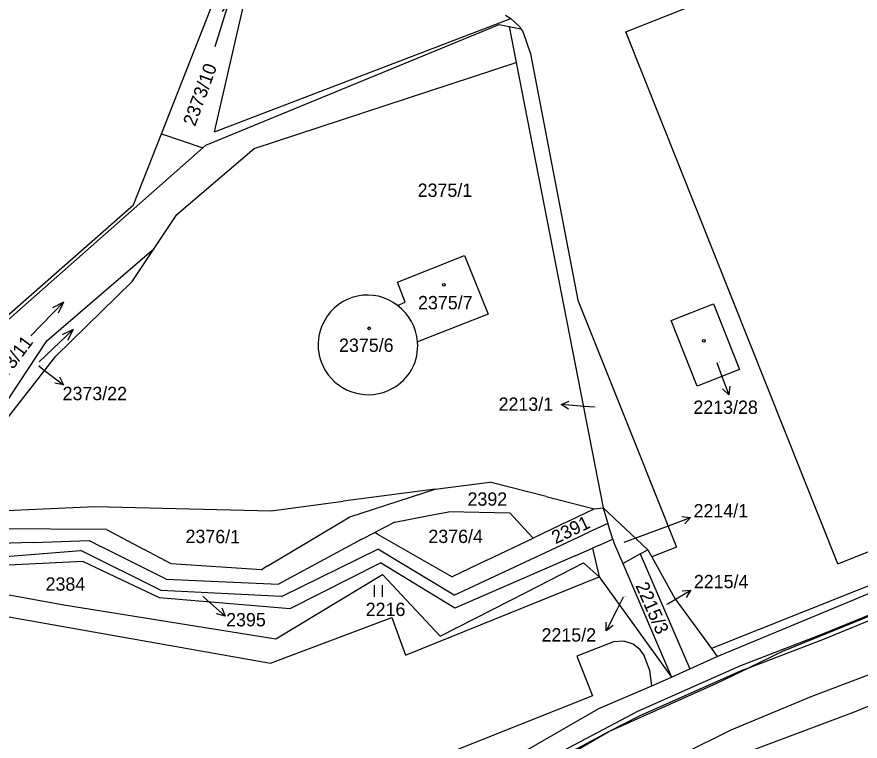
# Model space of a CAD drawing. Extents: x -785744 to -782822, y -1067550 to -1063910.
# Drawn here: x -785532.1 to -785424.6, y -1065991.3 to -1065899 of the extents above; entities that cross this region are included whole.
import ezdxf

# ---------------------------------------------------------------- set-up
doc = ezdxf.new("R2010")
doc.units = 0
for name, color, linetype in [('Hranice parcel', 7, 'Continuous'), ('Parcelní čísla', 7, 'Continuous'), ('Pop_ČP_popisy', 7, 'Continuous'), ('Vnitřní kresba', 7, 'Continuous'), ('Věcná břemena k části', 7, 'Continuous'), ('Značky budov', 7, 'Continuous'), ('Značky kultur', 7, 'Continuous')]:
    doc.layers.add(name, color=color, linetype=linetype)

msp = doc.modelspace()

# ---------------------------------------------------------------- linework, layer by layer
at = {"layer": 'Hranice parcel'}
for p, q in [((-785454.47, -1065900.85), (-785370.57, -1065867.37)), ((-785513.66, -1065913.87), (-785501.1, -1065882)), ((-785469.34, -1065900.18), (-785467.84, -1065900.47)), ((-785469.1, -1065899.19), (-785468.03, -1065900.19)), ((-785468.03, -1065900.19), (-785467.84, -1065900.47)), ((-785467.84, -1065900.47), (-785467.59, -1065900.84)), ((-785467.59, -1065900.84), (-785466.62, -1065903.69)), ((-785427.41, -1065968.73), (-785454.47, -1065900.85)), ((-785466.62, -1065903.69), (-785460.57, -1065935.11)), ((-785517.23, -1065922.94), (-785513.66, -1065913.87)), ((-785513.66, -1065913.87), (-785508.38, -1065915.67)), ((-785533.22, -1065937.59), (-785508.38, -1065915.67)), ((-785508.38, -1065915.67), (-785508, -1065915.34)), ((-785483.56, -1065932.79), (-785475.03, -1065929.4)), ((-785475.03, -1065929.4), (-785472.02, -1065936.88)), ((-785482.57, -1065935.36), (-785483.56, -1065932.79)), ((-785427.41, -1065968.73), (-785337.54, -1065932.93)), ((-785483.57, -1065935.77), (-785482.57, -1065935.36)), ((-785460.57, -1065935.11), (-785453.35, -1065953.17)), ((-785448.67, -1065937.67), (-785443.26, -1065935.57)), ((-785443.26, -1065935.57), (-785439.95, -1065943.92)), ((-785472.02, -1065936.88), (-785481.01, -1065940.4)), ((-785445.36, -1065946.08), (-785448.67, -1065937.67)), ((-785439.95, -1065943.92), (-785445.36, -1065946.08)), ((-785453.35, -1065953.17), (-785448.01, -1065966.6)), ((-785448.01, -1065966.6), (-785451.15, -1065967.84)), ((-785451.66, -1065966.92), (-785451.15, -1065967.84)), ((-785451.15, -1065967.84), (-785448.19, -1065973.15)), ((-785482.56, -1065980.37), (-785457.86, -1065970.38)), ((-785537.19, -1065974.79), (-785499.74, -1065981.41)), ((-785499.74, -1065981.41), (-785484.27, -1065975.58)), ((-785484.27, -1065975.58), (-785482.56, -1065980.37)), ((-785456.02, -1065978.66), (-785460.71, -1065980.51)), ((-785454.7, -1065978.57), (-785456.02, -1065978.66)), ((-785453.54, -1065978.95), (-785454.7, -1065978.57)), ((-785452.61, -1065979.69), (-785453.54, -1065978.95)), ((-785452.17, -1065980.32), (-785452.61, -1065979.69)), ((-785460.71, -1065980.51), (-785458.69, -1065985.57)), ((-785451.38, -1065982.33), (-785452.17, -1065980.32)), ((-785451.13, -1065984.27), (-785451.38, -1065982.33)), ((-785451.13, -1065984.27), (-785448.65, -1065983.2)), ((-785457.89, -1065987.19), (-785451.13, -1065984.27)), ((-785458.69, -1065985.57), (-785477.49, -1065993.04))]:
    msp.add_line(p, q, dxfattribs=at)
for points in [[(-785506.88, -1065913.64), (-785499.55, -1065881.62)], [(-785508, -1065915.34), (-785470.62, -1065899.93)], [(-785506.88, -1065913.64), (-785469.1, -1065899.19)], [(-785470.62, -1065899.93), (-785469.34, -1065900.18)], [(-785469.34, -1065900.18), (-785468.44, -1065904.77)], [(-785501.86, -1065915.73), (-785468.44, -1065904.77)], [(-785468.44, -1065904.77), (-785457.35, -1065961.6)], [(-785511.69, -1065924.15), (-785501.86, -1065915.73)], [(-785535.55, -1065938.99), (-785517.23, -1065922.94)], [(-785514.58, -1065928.49), (-785511.69, -1065924.15)], [(-785528.26, -1065940.28), (-785514.58, -1065928.49)], [(-785517.4, -1065932.73), (-785514.58, -1065928.49)], [(-785527.12, -1065942.22), (-785517.4, -1065932.73)], [(-785542.87, -1065962.35), (-785528.26, -1065940.28)], [(-785542.87, -1065962.35), (-785527.12, -1065942.22)], [(-785352.57, -1065943.24), (-785443.52, -1065979.53)], [(-785478.76, -1065959.21), (-785490.5, -1065960.75)], [(-785489.66, -1065962.72), (-785478.76, -1065959.21)], [(-785478.76, -1065959.21), (-785471.81, -1065958.3)], [(-785464.6, -1065960.15), (-785471.81, -1065958.3)], [(-785464.6, -1065960.15), (-785458.5, -1065961.72)], [(-785542.87, -1065962.35), (-785522.16, -1065961.4)], [(-785522.16, -1065961.4), (-785499.69, -1065961.95)], [(-785499.69, -1065961.95), (-785490.5, -1065960.75)], [(-785479.79, -1065962.62), (-785477.07, -1065962.1)], [(-785469.22, -1065962.28), (-785477.07, -1065962.1)], [(-785469.22, -1065962.28), (-785466.92, -1065964.75)], [(-785461.7, -1065963.25), (-785458.5, -1065961.72)], [(-785458.5, -1065961.72), (-785457.35, -1065961.6)], [(-785457.35, -1065961.6), (-785456.74, -1065963.57)], [(-785457.35, -1065961.6), (-785451.66, -1065966.92)], [(-785494.63, -1065965.71), (-785489.66, -1065962.72)], [(-785483.92, -1065963.41), (-785486.47, -1065964.72)], [(-785483.92, -1065963.41), (-785479.79, -1065962.62)], [(-785461.7, -1065963.25), (-785466.27, -1065965.44)], [(-785456.74, -1065963.57), (-785459.16, -1065964.69)], [(-785456.1, -1065965.6), (-785456.74, -1065963.57)], [(-785520.68, -1065964.34), (-785541.98, -1065964.23)], [(-785520.68, -1065964.34), (-785515.88, -1065966.91)], [(-785464.7, -1065967.28), (-785459.16, -1065964.69)], [(-785530.04, -1065966), (-785522.88, -1065965.76)], [(-785522.88, -1065965.76), (-785521.29, -1065966.56)], [(-785500.19, -1065969.04), (-785494.63, -1065965.71)], [(-785488.1, -1065965.6), (-785498.75, -1065971.33)], [(-785488.1, -1065965.6), (-785486.47, -1065964.72)], [(-785486.13, -1065964.92), (-785486.47, -1065964.72)], [(-785486.13, -1065964.92), (-785476.6, -1065970.38)], [(-785472.16, -1065968.26), (-785466.27, -1065965.44)], [(-785466.27, -1065965.44), (-785466.92, -1065964.75)], [(-785457.92, -1065966.39), (-785456.1, -1065965.6)], [(-785456.1, -1065965.6), (-785455.94, -1065966.13)], [(-785530.04, -1065966), (-785538.77, -1065966.28)], [(-785513.06, -1065970.66), (-785521.29, -1065966.56)], [(-785498.35, -1065972.89), (-785486.09, -1065966.85)], [(-785476.36, -1065972.71), (-785486.09, -1065966.85)], [(-785460.93, -1065967.7), (-785458.69, -1065966.73)], [(-785457.92, -1065966.39), (-785458.69, -1065966.73)], [(-785458.69, -1065966.73), (-785457.86, -1065970.38)], [(-785455.94, -1065966.13), (-785454.85, -1065968.7)], [(-785543.15, -1065968.57), (-785523.95, -1065967.04)], [(-785513.71, -1065972.13), (-785523.95, -1065967.04)], [(-785512.44, -1065968.74), (-785515.88, -1065966.91)], [(-785476.36, -1065972.71), (-785464.7, -1065967.28)], [(-785460.93, -1065967.7), (-785476.26, -1065974.37)], [(-785454.85, -1065968.7), (-785452.64, -1065967.47)], [(-785452.64, -1065967.47), (-785451.66, -1065966.92)], [(-785452.64, -1065967.47), (-785446.3, -1065982.13)], [(-785523.64, -1065968.44), (-785538.43, -1065969.17)], [(-785523.64, -1065968.44), (-785513.96, -1065973.02)], [(-785500.91, -1065969.47), (-785512.44, -1065968.74)], [(-785497.26, -1065974.42), (-785485.75, -1065968.59)], [(-785476.26, -1065974.37), (-785485.75, -1065968.59)], [(-785472.16, -1065968.26), (-785476.6, -1065970.38)], [(-785467.05, -1065972.29), (-785459.84, -1065968.6)], [(-785459.84, -1065968.6), (-785457.86, -1065970.38)], [(-785454.85, -1065968.7), (-785448.65, -1065983.2)], [(-785442.79, -1065980.53), (-785414.88, -1065968.95)], [(-785500.19, -1065969.04), (-785500.91, -1065969.47)], [(-785541.79, -1065971.1), (-785526.09, -1065973.96)], [(-785513.06, -1065970.66), (-785498.75, -1065971.33)], [(-785499.07, -1065978.3), (-785485.5, -1065970.1)], [(-785485.5, -1065970.1), (-785478.14, -1065977.96)], [(-785457.86, -1065970.38), (-785448.65, -1065983.2)], [(-785498.35, -1065972.89), (-785513.71, -1065972.13)], [(-785513.96, -1065973.02), (-785497.26, -1065974.42)], [(-785478.14, -1065977.96), (-785467.05, -1065972.29)], [(-785448.19, -1065973.15), (-785443.52, -1065979.53)], [(-785526.09, -1065973.96), (-785499.07, -1065978.3)], [(-785443.52, -1065979.53), (-785442.79, -1065980.53)], [(-785446.3, -1065982.13), (-785442.79, -1065980.53)], [(-785425.3, -1065987.61), (-785410.22, -1065981.43)], [(-785448.65, -1065983.2), (-785446.3, -1065982.13)], [(-785470.37, -1065994.38), (-785457.89, -1065987.19)], [(-785441.63, -1065993.71), (-785425.3, -1065987.61)]]:
    msp.add_lwpolyline(points, dxfattribs=at)
for centre, radius, start, end in [((-785487.41, -1065940.64), 6.2, 51.7698, 151.8897), ((-785487.48, -1065940.96), 6.5, 4.9147, 52.9631), ((-785487.43, -1065940.81), 6.26, 150.4795, 211.8514), ((-785487.13, -1065940.94), 6.14, 297.8369, 5.0364), ((-785487.32, -1065940.78), 6.37, 211.5152, 298.6724)]:
    msp.add_arc(centre, radius, start, end, dxfattribs=at)
at = {"layer": 'Pop_ČP_popisy'}
for p, q in [((-785528.56, -1065944.06), (-785526.17, -1065945.88)), ((-785442.37, -1065944.37), (-785441.33, -1065947.19)), ((-785459.73, -1065948.65), (-785462.72, -1065948.4)), ((-785449, -1065963.86), (-785446.19, -1065962.81)), ((-785448.75, -1065973.61), (-785446.17, -1065972.08)), ((-785507.81, -1065973.39), (-785505.56, -1065975.38)), ((-785455.61, -1065974.59), (-785456.97, -1065977.26))]:
    msp.add_line(p, q, dxfattribs=at)
for points in [[(-785442.85, -1065943.04), (-785442.37, -1065944.37)], [(-785529.31, -1065943.49), (-785528.56, -1065944.06)], [(-785526.67, -1065944.87), (-785526.17, -1065945.88), (-785527.27, -1065945.67)], [(-785441.21, -1065946.07), (-785441.33, -1065947.19), (-785442.15, -1065946.42)], [(-785461.76, -1065948.98), (-785462.72, -1065948.4), (-785461.68, -1065947.99)], [(-785458.47, -1065948.76), (-785459.73, -1065948.65)], [(-785447.3, -1065962.69), (-785446.19, -1065962.81), (-785446.95, -1065963.63)], [(-785454.68, -1065965.98), (-785449, -1065963.86)], [(-785447.28, -1065972.16), (-785446.17, -1065972.08), (-785446.77, -1065973.02)], [(-785508.36, -1065972.91), (-785507.81, -1065973.39)], [(-785454.78, -1065972.96), (-785455.61, -1065974.59)], [(-785505.98, -1065974.34), (-785505.56, -1065975.38), (-785506.64, -1065975.09)], [(-785449.21, -1065973.88), (-785448.75, -1065973.61)], [(-785456.07, -1065976.6), (-785456.97, -1065977.26), (-785456.96, -1065976.15)]]:
    msp.add_lwpolyline(points, dxfattribs=at)
at = {"layer": 'Vnitřní kresba'}
msp.add_line((-785469.81, -1065898.73), (-785469.1, -1065899.19), dxfattribs=at)
for points in [[(-785434.23, -1065979.76), (-785420.13, -1065974.04)], [(-785434.23, -1065979.76), (-785438.79, -1065981.97)], [(-785430.81, -1065985.63), (-785416.81, -1065980.35)], [(-785442.84, -1065983.93), (-785438.79, -1065981.97)], [(-785456.64, -1065990.12), (-785442.84, -1065983.93)], [(-785441.02, -1065989.88), (-785430.81, -1065985.63)], [(-785472.66, -1065999.43), (-785456.64, -1065990.12)], [(-785453.34, -1065996.02), (-785441.02, -1065989.88)]]:
    msp.add_lwpolyline(points, dxfattribs=at)
at = {"layer": 'Věcná břemena k části'}
for points in [[(-785409.92, -1065969.74), (-785429.36, -1065977.71)], [(-785429.14, -1065978.27), (-785409.7, -1065970.3)], [(-785429.36, -1065977.71), (-785439.85, -1065981.73)], [(-785438.79, -1065981.97), (-785429.14, -1065978.27)], [(-785439.85, -1065981.73), (-785452.97, -1065987.56)], [(-785452.71, -1065988.1), (-785439.63, -1065982.29)], [(-785439.63, -1065982.29), (-785438.79, -1065981.97)], [(-785452.97, -1065987.56), (-785463.17, -1065992.96)], [(-785456.64, -1065990.12), (-785452.71, -1065988.1)], [(-785462.87, -1065993.48), (-785456.64, -1065990.12)]]:
    msp.add_lwpolyline(points, dxfattribs=at)
at = {"layer": 'Značky budov'}
for centre in [(-785477.66, -1065933.15), (-785487.18, -1065938.69), (-785444.52, -1065940.27)]:
    msp.add_circle(centre, 0.175, dxfattribs=at)
at = {"layer": 'Značky kultur'}
for p, q in [((-785486.49, -1065972.95), (-785486.49, -1065971.45)), ((-785485.49, -1065972.95), (-785485.49, -1065971.45))]:
    msp.add_line(p, q, dxfattribs=at)
for points in [[(-785506.8, -1065902.72), (-785505.02, -1065897), (-785505.94, -1065898.28)], [(-785530.3, -1065939.65), (-785526.14, -1065935.33), (-785527.54, -1065936.06)], [(-785526.14, -1065935.33), (-785526.82, -1065936.76)], [(-785529.27, -1065942.95), (-785524.91, -1065938.83), (-785526.34, -1065939.5)], [(-785524.91, -1065938.83), (-785525.66, -1065940.23)]]:
    msp.add_lwpolyline(points, dxfattribs=at)

# ---------------------------------------------------------------- texts
at = {"layer": 'Parcelní čísla'}
for s, rotation, p in [('2373/10', 69.8523, (-785509.38, -1065913.02)), ('2373/11', 53.3075, (-785534.85, -1065947.03)), ('2391', 25.6329, (-785463.41, -1065966.24)), ('2376/1', 359.6521, (-785510.6, -1065966.07)), ('2215/3', 293.6982, (-785453.26, -1065971.5))]:
    msp.add_text(s, height=1.7, rotation=rotation, dxfattribs=at).set_placement(p)
for s, height, p in [('2375/1', 1.7, (-785481, -1065921.92)), ('2375/7', 1.7, (-785480.95, -1065936.26)), ('2375/6', 1.7, (-785491.02, -1065941.69)), ('2213/28', 0.1, (-785442.85, -1065943.04)), ('2373/22', 0.1, (-785529.31, -1065943.49)), ('2213/1', 0.1, (-785458.47, -1065948.76)), ('2392', 1.7, (-785474.64, -1065961.31)), ('2376/4', 1.7, (-785479.63, -1065966.07)), ('2214/1', 0.1, (-785454.68, -1065965.98)), ('2384', 1.7, (-785528.44, -1065972.15)), ('2395', 0.1, (-785508.53, -1065972.92)), ('2215/2', 0.1, (-785454.78, -1065972.96)), ('2216', 1.7, (-785487.62, -1065975.38)), ('2215/4', 0.1, (-785449.21, -1065973.88))]:
    msp.add_text(s, height=height, dxfattribs=at).set_placement(p)
at = {"layer": 'Pop_ČP_popisy'}
for s, p in [('2373/22', (-785526.27, -1065947.85)), ('2213/1', (-785470.68, -1065949.21)), ('2213/28', (-785445.84, -1065949.6)), ('2214/1', (-785445.82, -1065962.81)), ('2215/4', (-785445.78, -1065971.84)), ('2395', (-785505.42, -1065976.7)), ('2215/2', (-785465.2, -1065978.64))]:
    msp.add_text(s, height=1.7, dxfattribs=at).set_placement(p)

doc.saveas('drawing.dxf')
